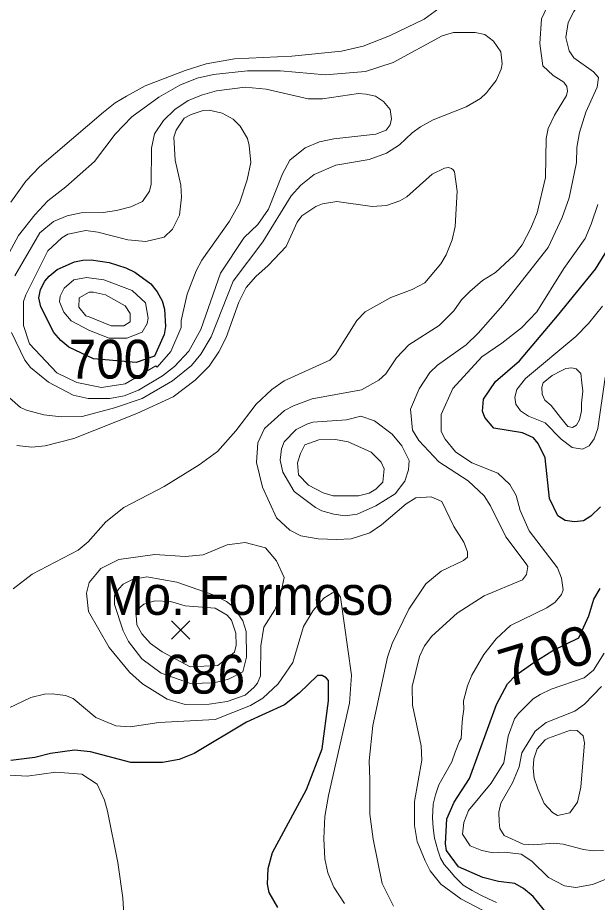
# Model space of a CAD drawing. Extents: x 423 to 448.8, y 7456.3 to 7484.
# Drawn here: x 440.312 to 441.505, y 7470.117 to 7471.937 of the extents above; entities that cross this region are included whole.
import ezdxf
from ezdxf.enums import TextEntityAlignment as Align

# ---------------------------------------------------------------- set-up
doc = ezdxf.new("R2010")
doc.units = 0
doc.header["$LTSCALE"] = 0.032
for name, color, linetype, lineweight in [('1', 7, 'Continuous', 25), ('2', 7, 'Continuous', 13), ('21', 7, 'Continuous', 25)]:
    doc.layers.add(name, color=color, linetype=linetype, lineweight=lineweight)
doc.layers.add('61', color=7, linetype='Continuous')

msp = doc.modelspace()

# ---------------------------------------------------------------- linework, layer by layer
at = {"layer": '1'}
for points in [[(441.512, 7470.9306), (441.4919, 7470.9113), (441.4765, 7470.902), (441.4579, 7470.8997), (441.4393, 7470.9028), (441.4239, 7470.9121), (441.4068, 7470.9477), (441.3976, 7471.0312), (441.3836, 7471.0606), (441.3736, 7471.0729), (441.3512, 7471.083), (441.2923, 7471.0923), (441.2738, 7471.1147), (441.2691, 7471.1271), (441.2707, 7471.1519), (441.2954, 7471.1882), (441.3449, 7471.2308), (441.4231, 7471.3235), (441.5012, 7471.4195), (441.536, 7471.4752)], [(441.4091, 7470.0852), (441.3728, 7470.1286), (441.3535, 7470.1456), (441.3357, 7470.1556), (441.3017, 7470.1595), (441.2692, 7470.168), (441.2197, 7470.1896), (441.1949, 7470.2237), (441.1926, 7470.2376), (441.1957, 7470.2887), (441.2104, 7470.3227), (441.2421, 7470.3714), (441.2978, 7470.5238), (441.3148, 7470.5563), (441.3202, 7470.5663), (441.3373, 7470.5845), (441.3743, 7470.6102), (441.4133, 7470.6349), (441.4674, 7470.661), (441.488, 7470.7064), (441.4981, 7470.7404), (441.5112, 7470.7628)], [(440.8476, 7470.1061), (440.8298, 7470.1371), (440.826, 7470.1541), (440.8275, 7470.1866), (440.8368, 7470.2191), (440.9064, 7470.349), (440.9389, 7470.4325), (440.952, 7470.5316), (440.952, 7470.5733), (440.9474, 7470.5787), (440.9389, 7470.5833), (440.9289, 7470.5833), (440.8917, 7470.547), (440.8615, 7470.523), (440.7834, 7470.4874), (440.6751, 7470.4233), (440.6442, 7470.4108), (440.6102, 7470.4047), (440.5452, 7470.4047), (440.4617, 7470.4263), (440.4292, 7470.4302), (440.3797, 7470.4233), (440.3472, 7470.4147), (440.2977, 7470.4086)]]:
    msp.add_lwpolyline(points, dxfattribs=at)
msp.add_lwpolyline([(440.4175, 7471.2593), (440.4006, 7471.2725), (440.3866, 7471.2895), (440.3596, 7471.3421), (440.3557, 7471.3607), (440.3588, 7471.3777), (440.3681, 7471.3947), (440.3766, 7471.4055), (440.3936, 7471.4187), (440.4292, 7471.4349), (440.4462, 7471.438), (440.4632, 7471.4388), (440.5004, 7471.4334), (440.5344, 7471.4226), (440.553, 7471.4133), (440.5862, 7471.3893), (440.5994, 7471.3731), (440.6094, 7471.3545), (440.614, 7471.3375), (440.6164, 7471.3019), (440.6133, 7471.2849), (440.5939, 7471.2408), (440.5562, 7471.2274), (440.4682, 7471.2353)], close=True, dxfattribs=at)
at = {"layer": '2'}
for points in [[(441.5143, 7472.1373), (441.4354, 7472.0228), (441.4184, 7471.9949), (441.3906, 7471.9346), (441.3867, 7471.8836), (441.3929, 7471.8379), (441.4146, 7471.8178), (441.4362, 7471.8046), (441.4424, 7471.7953), (441.444, 7471.7861), (441.4416, 7471.7768), (441.4169, 7471.7366), (441.4037, 7471.7088), (441.3999, 7471.6886)], [(441.5414, 7472.0545), (441.4788, 7471.9818), (441.4571, 7471.95), (441.4455, 7471.9269), (441.4401, 7471.8959), (441.4471, 7471.8688), (441.4571, 7471.8542), (441.4973, 7471.8255), (441.5074, 7471.8139), (441.5051, 7471.7938), (441.4818, 7471.7428), (441.4687, 7471.701), (441.4633, 7471.6701), (441.4625, 7471.6391), (441.447, 7471.5664), (441.4331, 7471.5262), (441.4037, 7471.4643), (441.3109, 7471.3452), (441.2599, 7471.2879), (441.2351, 7471.264), (441.1764, 7471.2222), (441.1601, 7471.2067)], [(440.2977, 7471.5572), (440.3286, 7471.6005), (440.3573, 7471.6299), (440.4887, 7471.7428), (440.5127, 7471.7621), (440.5359, 7471.7753), (440.5746, 7471.7969), (440.6566, 7471.8286), (440.6999, 7471.8418), (440.7587, 7471.8526), (440.8763, 7471.858), (440.9784, 7471.868), (441.0232, 7471.8781), (441.0774, 7471.8998), (441.1485, 7471.9338), (441.1787, 7471.9562)], [(440.2954, 7471.155), (440.3178, 7471.1348), (440.3302, 7471.1294), (440.3658, 7471.1201), (440.4014, 7471.1155), (440.4447, 7471.1163), (440.5112, 7471.134), (440.5684, 7471.1534), (440.631, 7471.1897), (440.6697, 7471.2214), (440.689, 7471.2447), (440.7107, 7471.2803), (440.7556, 7471.3947), (440.8167, 7471.4759), (440.8747, 7471.5703), (440.8948, 7471.5927), (440.9227, 7471.6144), (440.9667, 7471.6337), (441.0356, 7471.6453), (441.0712, 7471.6585), (441.0982, 7471.6755), (441.1238, 7471.7002), (441.1415, 7471.7126), (441.1671, 7471.7265), (441.2351, 7471.7536), (441.2645, 7471.7706), (441.277, 7471.7821), (441.281, 7471.7881), (441.297, 7471.8078), (441.307, 7471.831), (441.3094, 7471.8418), (441.3063, 7471.8665), (441.2916, 7471.8889), (441.2738, 7471.9021), (441.2537, 7471.9067), (441.2089, 7471.9067), (441.1856, 7471.8998), (441.0851, 7471.8448), (441.0279, 7471.8263), (440.9459, 7471.8193), (440.8531, 7471.8278), (440.785, 7471.8278), (440.7154, 7471.8201), (440.6814, 7471.8124), (440.6458, 7471.7984), (440.6025, 7471.7737), (440.5468, 7471.7327), (440.5127, 7471.6971), (440.4702, 7471.6414), (440.4114, 7471.5889), (440.3743, 7471.5602), (440.3472, 7471.5316), (440.3139, 7471.4891), (440.2946, 7471.4535)], [(440.2993, 7471.2895), (440.3271, 7471.2323), (440.3387, 7471.2176), (440.3758, 7471.1874), (440.4261, 7471.1603), (440.457, 7471.1534), (440.5019, 7471.1534), (440.5313, 7471.1588), (440.5607, 7471.1704), (440.6102, 7471.1998), (440.6349, 7471.2191), (440.6643, 7471.2509), (440.6891, 7471.2957), (440.7293, 7471.4117), (440.778, 7471.4845), (440.8066, 7471.5115), (440.8283, 7471.5432), (440.8569, 7471.6159), (440.8724, 7471.6438), (440.9041, 7471.6693), (440.9335, 7471.6817), (440.9629, 7471.6878), (441.0495, 7471.6971), (441.0704, 7471.7056), (441.0789, 7471.7165), (441.0812, 7471.7289), (441.0789, 7471.7482), (441.0649, 7471.7644), (441.0487, 7471.7752), (441.0294, 7471.7799), (441.0139, 7471.7807), (440.9397, 7471.7698), (440.9103, 7471.7698), (440.8237, 7471.7899), (440.7804, 7471.7938), (440.7216, 7471.7868), (440.6922, 7471.7783), (440.6628, 7471.7667), (440.6357, 7471.7482), (440.6125, 7471.7257), (440.5939, 7471.6979), (440.5877, 7471.6685), (440.5869, 7471.5943), (440.5831, 7471.5804), (440.5692, 7471.5587), (440.5452, 7471.5478), (440.5158, 7471.5401), (440.488, 7471.5362), (440.4431, 7471.5355), (440.4137, 7471.5293), (440.3859, 7471.5177), (440.358, 7471.4945), (440.3062, 7471.4056)], [(441.3999, 7471.6886), (441.3983, 7471.6082), (441.3813, 7471.5355), (441.3681, 7471.5038), (441.3504, 7471.4697), (441.3341, 7471.4481), (441.2955, 7471.4125), (441.2691, 7471.3963), (441.2428, 7471.3738), (441.2258, 7471.3568), (441.2096, 7471.3336), (441.1795, 7471.3034), (441.1175, 7471.264), (441.092, 7471.2369), (441.0696, 7471.2045), (441.0557, 7471.1913), (441.0201, 7471.1712), (440.918, 7471.1526), (440.8801, 7471.1387), (440.8615, 7471.1287), (440.8198, 7471.0915), (440.8066, 7471.0621), (440.8036, 7471.0219), (440.8159, 7470.9709), (440.8445, 7470.9082), (440.8724, 7470.8827), (440.8948, 7470.8711), (440.9304, 7470.8649), (440.9691, 7470.8633), (440.9985, 7470.8649), (441.0371, 7470.8773), (441.0611, 7470.8935), (441.1114, 7470.9368), (441.1315, 7470.9492), (441.1632, 7470.9515), (441.1849, 7470.9415), (441.2096, 7470.8904), (441.2305, 7470.858), (441.2382, 7470.8378), (441.2382, 7470.827), (441.2297, 7470.82), (441.1841, 7470.7984), (441.1524, 7470.7721), (441.1175, 7470.7203), (441.0827, 7470.6491), (441.0735, 7470.6213), (441.0433, 7470.4805), (441.0356, 7470.4078), (441.0371, 7470.3691), (441.0371, 7470.298), (441.0441, 7470.2469), (441.0626, 7470.1556), (441.0858, 7470.1092)], [(441.01, 7471.3143), (441.0271, 7471.332), (441.0805, 7471.3614), (441.1238, 7471.3777), (441.1501, 7471.3916), (441.1833, 7471.4303), (441.1941, 7471.4489), (441.2065, 7471.4798), (441.2127, 7471.5077), (441.2165, 7471.5804), (441.2111, 7471.6198), (441.2086, 7471.6238), (441.205, 7471.6269), (441.1986, 7471.6289), (441.1903, 7471.6275), (441.1655, 7471.6151), (441.1129, 7471.5687), (441.099, 7471.5602), (441.0712, 7471.5509), (441.0418, 7471.5486), (440.9691, 7471.5587), (440.9397, 7471.5541), (440.9258, 7471.5486), (440.8971, 7471.5293), (440.8871, 7471.5161), (440.8646, 7471.4659), (440.8275, 7471.4272), (440.802, 7471.4048), (440.7827, 7471.3816), (440.7672, 7471.3514), (440.7409, 7471.2787), (440.7262, 7471.2493), (440.7061, 7471.2199), (440.6775, 7471.1913), (440.6318, 7471.1572), (440.5576, 7471.1225), (440.4277, 7471.0714), (440.3689, 7471.056), (440.341, 7471.0536), (440.3101, 7471.0567)], [(441.2298, 7470.5317), (441.2382, 7470.5625), (441.2467, 7470.5841), (441.2715, 7470.6267), (441.297, 7470.6591), (441.3264, 7470.6862), (441.4014, 7470.7226), (441.4184, 7470.7342), (441.4316, 7470.7504), (441.4347, 7470.7597), (441.4316, 7470.7837), (441.4231, 7470.8054), (441.365, 7470.8812), (441.3465, 7470.9229), (441.338, 7470.9539), (441.3249, 7470.9763), (441.3001, 7471.0002), (441.2467, 7471.0211), (441.2134, 7471.0436), (441.1918, 7471.0699), (441.1841, 7471.0853), (441.1841, 7471.1209), (441.208, 7471.1743), (441.2676, 7471.2392), (441.3086, 7471.2671), (441.3488, 7471.2988), (441.3805, 7471.3321), (441.4362, 7471.421), (441.4803, 7471.4829), (441.4927, 7471.5123), (441.5059, 7471.5525)], [(441.4532, 7471.0528), (441.4308, 7471.0698), (441.3976, 7471.1031), (441.3635, 7471.117), (441.3473, 7471.1279), (441.3372, 7471.1418), (441.3357, 7471.1565), (441.3395, 7471.172), (441.3573, 7471.1944), (441.461, 7471.281), (441.4872, 7471.3081), (441.5159, 7471.3437)], [(440.3031, 7470.762), (440.3418, 7470.7922), (440.4369, 7470.8417), (440.457, 7470.8587), (440.4934, 7470.8997), (440.5305, 7470.9291), (440.6133, 7470.9724), (440.686, 7471.0172), (440.7231, 7471.0443), (440.761, 7471.0868), (440.8028, 7471.1418), (440.8352, 7471.172), (440.8608, 7471.1897), (440.9544, 7471.2323), (440.966, 7471.2439), (441.01, 7471.3143)], [(441.5314, 7471.2323), (441.5213, 7471.1967), (441.5059, 7471.0915), (441.4989, 7471.0706), (441.4881, 7471.056), (441.4749, 7471.049), (441.4532, 7471.0528)], [(441.1601, 7471.2067), (441.1384, 7471.1735), (441.1207, 7471.1318), (441.1245, 7471.0884), (441.1377, 7471.0668), (441.1787, 7471.0235), (441.239, 7470.984), (441.2722, 7470.9531), (441.2854, 7470.9329), (441.3171, 7470.8688), (441.3589, 7470.8131), (441.362, 7470.8076), (441.3596, 7470.7914), (441.3511, 7470.7806), (441.2723, 7470.7473), (441.2166, 7470.7118), (441.1647, 7470.6646), (441.1493, 7470.6445), (441.1392, 7470.6228), (441.1238, 7470.5609), (441.1245, 7470.5223), (441.1423, 7470.4387), (441.1439, 7470.4093), (441.1292, 7470.3243), (441.1292, 7470.2748), (441.1346, 7470.2423), (441.1508, 7470.2021), (441.1609, 7470.1819), (441.1833, 7470.1541), (441.2243, 7470.1239), (441.3249, 7470.0713)], [(440.9845, 7470.1146), (440.9628, 7470.1479), (440.9505, 7470.1773), (440.9443, 7470.2067), (440.942, 7470.2485), (440.9443, 7470.2933), (440.952, 7470.3366), (440.9953, 7470.5269), (440.9992, 7470.5841), (440.9768, 7470.745), (440.9706, 7470.7543), (440.9598, 7470.7535), (440.942, 7470.7427), (440.9203, 7470.7171), (440.9002, 7470.6847), (440.8786, 7470.6104), (440.8484, 7470.5663), (440.8167, 7470.5369), (440.7912, 7470.5222), (440.7185, 7470.4929), (440.6025, 7470.4866), (440.5437, 7470.4782), (440.5143, 7470.4797), (440.4733, 7470.4975), (440.4261, 7470.5362), (440.4106, 7470.5424), (440.3828, 7470.5462), (440.3673, 7470.5455), (440.3395, 7470.5385), (440.2776, 7470.5091)], [(441.5523, 7470.1765), (441.495, 7470.1533), (441.461, 7470.1471), (441.4378, 7470.151), (441.4045, 7470.168), (441.3705, 7470.2013), (441.3481, 7470.216), (441.314, 7470.2198), (441.2908, 7470.219), (441.2676, 7470.2237), (441.2436, 7470.233), (441.2274, 7470.2569), (441.2305, 7470.2809), (441.2398, 7470.3057), (441.2869, 7470.3621), (441.3125, 7470.4039), (441.3218, 7470.4588), (441.3349, 7470.4944), (441.3426, 7470.5053), (441.3728, 7470.5354), (441.3875, 7470.5447), (441.4099, 7470.5555), (441.478, 7470.5787), (441.4973, 7470.5949), (441.519, 7470.6297)], [(441.5135, 7470.5609), (441.4788, 7470.5246), (441.4587, 7470.5099), (441.3999, 7470.4866), (441.3775, 7470.4689), (441.3496, 7470.4248), (441.3442, 7470.3954), (441.3303, 7470.3629), (441.3063, 7470.3212), (441.3024, 7470.3026), (441.3032, 7470.2825), (441.3047, 7470.2686), (441.3132, 7470.2546), (441.3527, 7470.2368), (441.3744, 7470.2353), (441.4146, 7470.2384), (441.4347, 7470.2368), (441.4765, 7470.2253), (441.4966, 7470.2229), (441.5182, 7470.2237)], [(441.2974, 7470.1167), (441.2813, 7470.1241), (441.2656, 7470.1316), (441.2477, 7470.1413), (441.229, 7470.1525), (441.2119, 7470.1696), (441.2007, 7470.1823), (441.1896, 7470.1949), (441.1821, 7470.2076), (441.1769, 7470.224), (441.1702, 7470.2486), (441.1672, 7470.2702), (441.1657, 7470.291), (441.1672, 7470.3186), (441.1724, 7470.3379), (441.1791, 7470.3588), (441.1911, 7470.3804), (441.206, 7470.4057), (441.2127, 7470.4258), (441.2216, 7470.4482), (441.2246, 7470.4542), (441.2261, 7470.4773), (441.2276, 7470.4952), (441.2305, 7470.5146), (441.2298, 7470.5317)], [(440.2962, 7470.3784), (440.3317, 7470.3768)], [(440.3317, 7470.3768), (440.3905, 7470.3846), (440.4439, 7470.3807), (440.4756, 7470.3598), (440.4911, 7470.3274), (440.4973, 7470.3042), (440.5181, 7470.199), (440.5282, 7470.1263), (440.5313, 7470.0798)]]:
    msp.add_lwpolyline(points, dxfattribs=at)
for points in [[(440.7884, 7471.6739), (440.785, 7471.6886), (440.7703, 7471.7141), (440.7556, 7471.7281), (440.7332, 7471.7405), (440.7061, 7471.7466), (440.6937, 7471.7458), (440.669, 7471.7381), (440.6551, 7471.7304), (440.638, 7471.7057), (440.6334, 7471.6909), (440.6365, 7471.6438), (440.6481, 7471.5927), (440.6496, 7471.568), (440.645, 7471.5309), (440.631, 7471.5022), (440.6133, 7471.4852), (440.5762, 7471.4767), (440.539, 7471.4798), (440.4772, 7471.496), (440.4524, 7471.4991), (440.4153, 7471.4914), (440.4029, 7471.4844), (440.3743, 7471.4574), (440.3286, 7471.3669), (440.324, 7471.353), (440.324, 7471.3035), (440.3364, 7471.2663), (440.3928, 7471.206), (440.4338, 7471.1866), (440.4849, 7471.1758), (440.5336, 7471.1836), (440.5967, 7471.2205), (440.5993, 7471.2183), (440.6272, 7471.2501), (440.6489, 7471.2996), (440.6489, 7471.3142), (440.6612, 7471.3684), (440.6798, 7471.4164), (440.6914, 7471.438), (440.7479, 7471.5185), (440.7687, 7471.5556), (440.7842, 7471.6036), (440.7919, 7471.6391)], [(440.5681, 7471.29), (440.5366, 7471.2779), (440.5002, 7471.2777), (440.4601, 7471.2934), (440.4222, 7471.3135), (440.4068, 7471.3313), (440.3982, 7471.3522), (440.3998, 7471.3638), (440.4075, 7471.3808), (440.4277, 7471.3978), (440.454, 7471.4024), (440.4895, 7471.3978), (440.5475, 7471.3754), (440.5754, 7471.3506), (440.5808, 7471.3189), (440.5784, 7471.3081)], [(440.4593, 7471.3212), (440.4524, 7471.3236), (440.4377, 7471.3413), (440.4385, 7471.3607), (440.4593, 7471.3723), (440.4679, 7471.3723), (440.4926, 7471.3668), (440.5336, 7471.3444), (440.5437, 7471.3282), (440.5437, 7471.3112), (440.5305, 7471.3027), (440.5042, 7471.3027)], [(441.4296, 7471.1141), (441.4099, 7471.1392), (441.3972, 7471.15), (441.3914, 7471.1624), (441.391, 7471.1771), (441.3937, 7471.1859), (441.4123, 7471.2006), (441.4308, 7471.2103), (441.4404, 7471.2153), (441.4524, 7471.2164), (441.4613, 7471.2145), (441.4709, 7471.2049), (441.4736, 7471.1855), (441.4752, 7471.1689), (441.4728, 7471.1438), (441.4725, 7471.1284), (441.4682, 7471.1099), (441.4624, 7471.0983), (441.4543, 7471.094), (441.4443, 7471.0956)], [(441.0827, 7471.0799), (441.0464, 7471.1077), (441.0186, 7471.117), (440.9892, 7471.1093), (440.9196, 7471.1047), (440.9072, 7471.1008), (440.8855, 7471.0899), (440.8608, 7471.0644), (440.8553, 7471.0498), (440.8523, 7471.0266), (440.8577, 7471.0018), (440.8809, 7470.9623), (440.925, 7470.9291), (440.9381, 7470.9221), (440.9629, 7470.9152), (440.9861, 7470.9121), (441.0108, 7470.9152), (441.0495, 7470.9329), (441.0889, 7470.9577), (441.109, 7470.9833), (441.1168, 7471.0065), (441.1176, 7471.0258), (441.1029, 7471.056)], [(440.894, 7471.0405), (440.9033, 7471.0582), (440.932, 7471.0683), (440.966, 7471.0691), (440.9923, 7471.0644), (441.0394, 7471.0428), (441.0603, 7471.0227), (441.0665, 7471.0088), (441.0634, 7470.9817), (441.0495, 7470.967), (441.0356, 7470.9585), (441.0139, 7470.9531), (440.9613, 7470.9531), (440.9412, 7470.9592), (440.911, 7470.9755), (440.8901, 7470.9964), (440.8878, 7471.0211)], [(440.8522, 7470.7466), (440.8608, 7470.7852), (440.8445, 7470.8193), (440.8221, 7470.8463), (440.7804, 7470.8571), (440.7432, 7470.8525), (440.6937, 7470.8316), (440.6566, 7470.8286), (440.5947, 7470.8324), (440.5205, 7470.8224), (440.4833, 7470.8038), (440.4593, 7470.7752), (440.4539, 7470.7528), (440.4578, 7470.7156), (440.5003, 7470.6414), (440.5421, 7470.5903), (440.5692, 7470.5663), (440.6195, 7470.5346), (440.6566, 7470.5238), (440.7061, 7470.5246), (440.7432, 7470.53), (440.7804, 7470.5431), (440.7981, 7470.5586), (440.8058, 7470.5679), (440.812, 7470.5826), (440.8128, 7470.6445), (440.819, 7470.6831), (440.8414, 7470.7187)], [(440.5483, 7470.7813), (440.5777, 7470.7868), (440.6396, 7470.7759), (440.7123, 7470.7504), (440.7417, 7470.7357), (440.7571, 7470.7241), (440.7757, 7470.6963), (440.7826, 7470.6739), (440.7834, 7470.6212), (440.7757, 7470.5911), (440.7457, 7470.5762), (440.7156, 7470.5687), (440.6676, 7470.5672), (440.6075, 7470.5882), (440.5676, 7470.6181), (440.5405, 7470.6538), (440.5289, 7470.6754), (440.5112, 7470.7296), (440.5112, 7470.7481), (440.5204, 7470.762), (440.5289, 7470.7713)], [(440.5854, 7470.6491), (440.5676, 7470.6692), (440.5576, 7470.6877), (440.556, 7470.7079), (440.5645, 7470.7241), (440.5715, 7470.7303), (440.5947, 7470.7373), (440.6264, 7470.7357), (440.6566, 7470.7272), (440.7185, 7470.7218), (440.7432, 7470.7079), (440.7525, 7470.6971), (440.761, 7470.6708), (440.7618, 7470.646), (440.7587, 7470.6313), (440.7242, 7470.6044), (440.6671, 7470.6014), (440.6094, 7470.632)], [(441.3825, 7470.3502), (441.3751, 7470.3722), (441.3728, 7470.3923), (441.3744, 7470.4124), (441.3813, 7470.4325), (441.3975, 7470.4511), (441.4045, 7470.4549), (441.4502, 7470.4712), (441.464, 7470.4704), (441.4757, 7470.4596), (441.4788, 7470.4449), (441.471, 7470.3537), (441.4641, 7470.3227), (441.4486, 7470.3011), (441.4231, 7470.2956), (441.413, 7470.3018), (441.396, 7470.3204)]]:
    msp.add_lwpolyline(points, close=True, dxfattribs=at)
at = {"layer": '21'}
for p, q in [((440.629, 7470.6958), (440.6665, 7470.6583)), ((440.6665, 7470.6958), (440.629, 7470.6583))]:
    msp.add_line(p, q, dxfattribs=at)

# ---------------------------------------------------------------- texts
at = {"layer": '61', "width": 0.95}
for s, p in [('700', (440.5022, 7471.1944)), ('Mo. Formoso', (440.786, 7470.7084)), ('686', (440.6954, 7470.5463))]:
    msp.add_text(s, height=0.08, dxfattribs=at).set_placement(p, align=Align.CENTER)
at = {"layer": '61', "width": 1.1}
msp.add_text('700', height=0.08, rotation=16.813, dxfattribs=at).set_placement((441.4106, 7470.5857), align=Align.CENTER)

doc.saveas('drawing.dxf')
